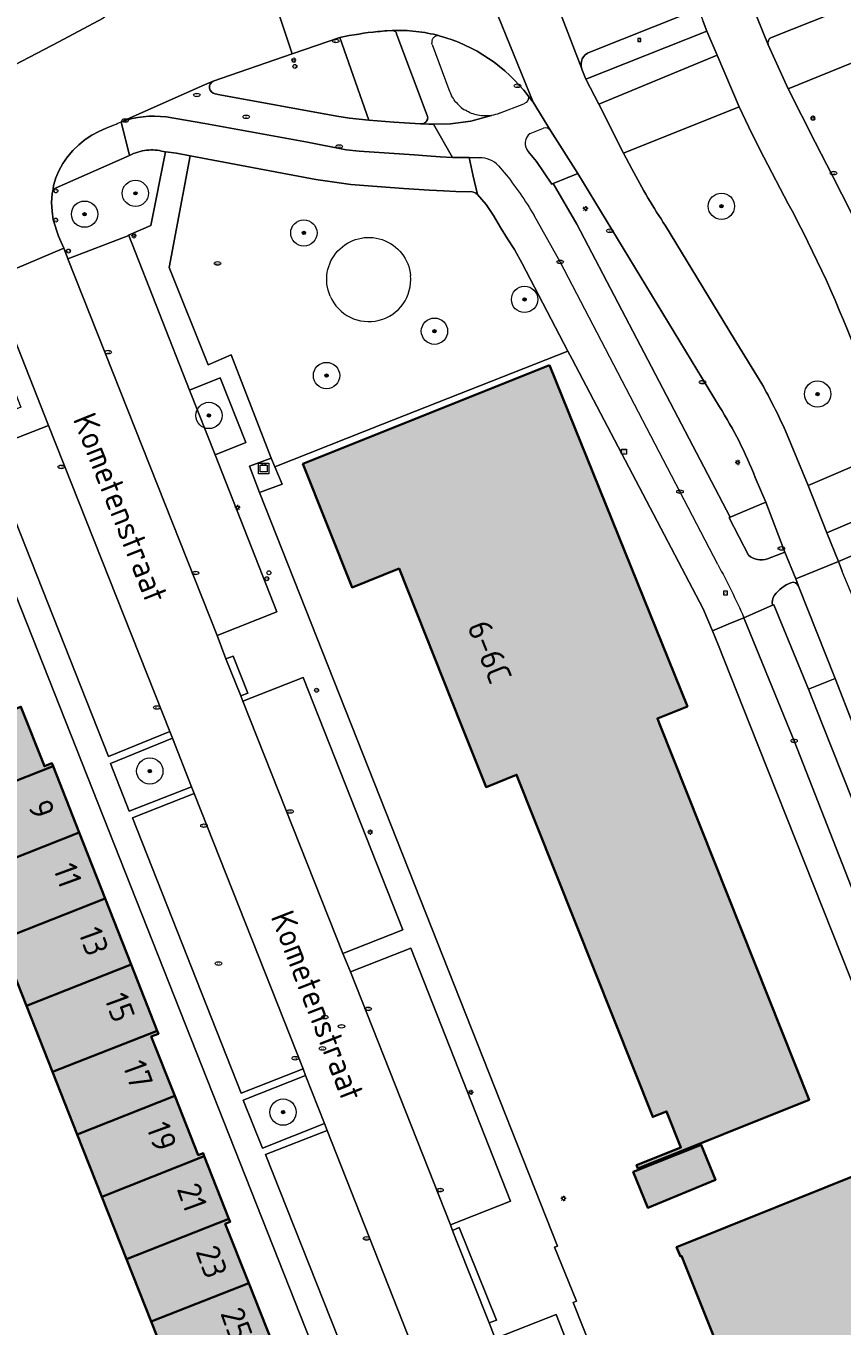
# Model space of a CAD drawing. Header units: metres. Extents: x 125349 to 128236, y 501602 to 503797.
# Tile 328 of 656: x 126435 to 126497, y 502454 to 502553. Entities that reach past the tile are written whole.
import ezdxf
from ezdxf.enums import TextEntityAlignment as Align

# ---------------------------------------------------------------- set-up
doc = ezdxf.new("R2010")
doc.units = ezdxf.units.M
doc.layers.get('0').update_dxf_attribs({"linetype": 'CONTINUOUS'})
for name, color, linetype, lineweight in [('B-WE-GR-BEPLANTING_CULTUUR_BODEMBEDEKKER-GV', 90, 'CONTINUOUS', 18), ('B-WE-GR-BEPLANTING_CULTUUR_HEESTERS-GV', 90, 'CONTINUOUS', 18), ('B-WE-GR-BEPLANTING_CULTUUR_VASTE PLANTENVAK-GV', 90, 'CONTINUOUS', 18), ('B-WE-GR-BOOM-S-500', 90, 'CONTINUOUS', 18), ('B-WE-GR-GROENVOORZIENING-GV', 80, 'CONTINUOUS', 18), ('B-WE-IE-MEUBILAIR-S', 7, 'CONTINUOUS', 18), ('B-WE-IE-MEUBILAIR_WEGMEUBILAIR_CONTAINER-S', 7, 'CONTINUOUS', 18), ('B-WE-OG-BEBOUWING-GV', 7, 'CONTINUOUS', 35), ('B-WE-OG-BEBOUWING-T18', 10, 'CONTINUOUS', 18), ('B-WE-OG-TERREIN_BEGROEID-GV', 7, 'CONTINUOUS', 18), ('B-WE-OG-TERREIN_ERF-GV', 7, 'CONTINUOUS', 18), ('B-WE-OG-TOPOGRAFIE-T18', 10, 'CONTINUOUS', 18), ('B-WE-VH-GESLOTENVERHARDING_ASFALT-GV', 10, 'CONTINUOUS', 18), ('B-WE-VH-OPENVERHARDING-GV', 90, 'CONTINUOUS', 18), ('B-WE-VH-OPENVERHARDING_BETONELEMENT-GV', 90, 'CONTINUOUS', 18), ('B-WE-VH-OPENVERHARDING_BETONSTRAATSTEEN-GV', 90, 'CONTINUOUS', 18), ('B-WE-VH-OPENVERHARDING_TEGEL-GV', 90, 'CONTINUOUS', 18)]:
    doc.layers.add(name, color=color, linetype=linetype, lineweight=lineweight)
doc.layers.add('B-WE-OG-BEBOUWING-V', color=7, linetype='CONTINUOUS', lineweight=18, true_color=0xcc646e)
doc.styles.add('NLCS-ISO', font='NLCS-ISO.ttf')
doc.styles.add('NLCS-ISO-M1000-T18', font='NLCS-ISO.ttf', dxfattribs={"height": 1.8})

# ---------------------------------------------------------------- blocks, each defined once
blk = doc.blocks.new('SIE-WEG_CONTAINER_ALGEMEEN-SO')
at = {"color": 0, "linetype": 'ByBlock', "lineweight": -2}
for points in [[(2, -2), (-2, -2), (-2, 2), (2, 2)], [(-1.3, 1.3), (1.3, 1.3), (1.3, -1.3), (-1.3, -1.3)]]:
    blk.add_lwpolyline(points, close=True, dxfattribs=at)
blk.add_lwpolyline([(-0.87, 1.8), (0, 1.3), (0.87, 1.8)], dxfattribs=at)
blk = doc.blocks.new('SIE-MEUBILAIR_BORD_VERKEER-SO')
blk.add_lwpolyline([(-0.5625, -0.5625), (0.5625, -0.5625), (0.5625, 0.5625), (-0.5625, 0.5625)], close=True)
at = {"style": 'NLCS-ISO'}
blk.add_text('vb', height=0.75, dxfattribs=at).set_placement((0, 0), align=Align.MIDDLE_CENTER)
blk = doc.blocks.new('SIE-MEUBILAIR_BORD_WEGWIJZER-SO')
blk.add_lwpolyline([(-0.75, -0.75), (0.75, -0.75), (0.75, 0.75), (-0.75, 0.75)], close=True)
at = {"style": 'NLCS-ISO'}
blk.add_text('ww', height=0.75, dxfattribs=at).set_placement((0, 0.125), align=Align.MIDDLE_CENTER)
blk = doc.blocks.new('SIE-MEUBILAIR_KAST_OV-SO')
for points in [[(-1, 1), (1, 1), (1, 0.84), (-1, 0.84)], [(-1, 0.76), (1, 0.76), (1, -1), (-1, -1)]]:
    blk.add_lwpolyline(points, close=True)
at = {"style": 'NLCS-ISO'}
blk.add_text('ov', height=0.75, dxfattribs=at).set_placement((0, 0), align=Align.MIDDLE_CENTER)
blk = doc.blocks.new('SIE-MEUBILAIR_PAAL_LICHTMAST-SO')
for points in [[(-0.62, 0), (-1, 0)], [(-0.71, 0.71), (-0.44, 0.44)], [(0, 1), (0, 0.62)], [(0.44, 0.44), (0.71, 0.71)], [(1, 0), (0.62, 0)], [(-0.71, -0.71), (-0.44, -0.44)], [(0, -0.62), (0, -1)], [(0.44, -0.44), (0.71, -0.71)]]:
    blk.add_lwpolyline(points)
blk.add_circle((0, 0), 0.5)
blk = doc.blocks.new('SIE-MEUBILAIR_PAAL_AFSLUITPAAL-SO')
blk.add_circle((0, 0), 0.75)
at = {"style": 'NLCS-ISO'}
blk.add_text('af', height=0.75, dxfattribs=at).set_placement((0, 0.05), align=Align.MIDDLE_CENTER)
blk = doc.blocks.new('SIE-MEUBILAIR_PAAL_VERKEERSBORD-SO')
blk.add_circle((0, 0), 0.75)
at = {"style": 'NLCS-ISO'}
blk.add_text('vb', height=0.75, dxfattribs=at).set_placement((0, 0.07), align=Align.MIDDLE_CENTER)
blk = doc.blocks.new('SIE-MEUBILAIR_PAAL-SO')
blk.add_circle((0, 0), 0.75)
blk = doc.blocks.new('SIE-MEUBILAIR_PUT_KOLK-SO')
blk.add_ellipse((0, 0), major_axis=(1.25, 0), ratio=0.54)
at = {"style": 'NLCS-ISO'}
blk.add_text('klk', height=0.75, dxfattribs=at).set_placement((0.03, 0), align=Align.MIDDLE_CENTER)
blk = doc.blocks.new('SIE-MEUBILAIR_PUT_RIOOLPUT-SO')
blk.add_ellipse((0, 0), major_axis=(1.25, 0), ratio=0.54)
at = {"style": 'NLCS-ISO'}
blk.add_text('ri', height=0.75, dxfattribs=at).set_placement((-0.04, 0.07), align=Align.MIDDLE_CENTER)
blk = doc.blocks.new('SIE-MEUBILAIR_PUT_BRANDKRAAN-SO')
blk.add_ellipse((0, 0), major_axis=(1.25, 0), ratio=0.54)
at = {"style": 'NLCS-ISO'}
blk.add_text('bk', height=0.75, dxfattribs=at).set_placement((0.03, 0), align=Align.MIDDLE_CENTER)
blk = doc.blocks.new('SIE-MEUBILAIR_PUT_BRANDSTOFPUT-SO')
blk.add_ellipse((0, 0), major_axis=(1.25, 0), ratio=0.54)
at = {"style": 'NLCS-ISO'}
blk.add_text('brs', height=0.75, dxfattribs=at).set_placement((0.03, 0), align=Align.MIDDLE_CENTER)
blk = doc.blocks.new('SGR-BOOM_01-SO')
at = {"linetype": 'ByBlock', "lineweight": 18}
h = blk.add_hatch(color=0, dxfattribs=at)
h.dxf.hatch_style = 1
edge = h.paths.add_edge_path()
edge.add_arc((0, 0), 0.25, 0, 360)
at = {"color": 0, "linetype": 'ByBlock', "lineweight": 18}
for radius in [2, 0.25]:
    blk.add_circle((0, 0), radius, dxfattribs=at)

msp = doc.modelspace()

# ---------------------------------------------------------------- hatches: boundary and pattern name
at = {"layer": 'B-WE-OG-BEBOUWING-V'}
for points in [[(126475.013, 502527.256), (126456.257, 502519.754), (126459.993, 502510.37), (126463.567, 502511.8), (126468.265, 502500), (126470.179, 502495.19), (126472.5, 502496.12), (126482.856, 502470.105), (126483.905, 502470.525), (126484.992, 502467.794), (126481.622, 502466.444), (126481.722, 502466.193), (126494.747, 502471.411), (126483.367, 502500), (126483.204, 502500.408), (126485.488, 502501.323)], [(126437.251, 502496.768), (126437.161, 502496.997), (126436.602, 502496.777), (126434.815, 502501.29), (126427.414, 502498.368), (126429.287, 502493.624)], [(126437.251, 502496.768), (126429.287, 502493.624), (126431.272, 502488.595), (126439.234, 502491.739)], [(126441.215, 502486.715), (126439.234, 502491.739), (126431.272, 502488.595), (126433.255, 502483.573)], [(126441.215, 502486.715), (126433.255, 502483.573), (126435.238, 502478.55), (126443.196, 502481.691)], [(126445.177, 502476.668), (126443.196, 502481.691), (126435.238, 502478.55), (126437.22, 502473.527)], [(126445.177, 502476.668), (126437.22, 502473.527), (126439.092, 502468.786), (126446.503, 502471.712), (126444.717, 502476.214), (126445.27, 502476.433)], [(126448.752, 502467.117), (126448.657, 502467.356), (126448.29, 502467.211), (126446.503, 502471.712), (126439.092, 502468.786), (126440.965, 502464.043)], [(126481.37, 502465.933), (126482.477, 502463.199), (126487.63, 502465.339), (126486.544, 502467.983)], [(126448.752, 502467.117), (126440.965, 502464.043), (126442.837, 502459.299), (126450.624, 502462.373)], [(126489.931, 502419.849), (126491.468, 502420.464), (126491.548, 502420.265), (126492.253, 502420.547), (126492.214, 502420.644), (126514.367, 502429.476), (126514.402, 502429.388), (126515.108, 502429.669), (126510.644, 502440.869), (126509.771, 502440.513), (126508.892, 502442.714), (126499.81, 502465.445), (126499.986, 502465.518), (126499.688, 502466.232), (126484.666, 502460.215), (126484.956, 502459.504), (126485.039, 502459.538), (126495.494, 502433.39), (126494.235, 502432.904), (126493.814, 502433.996), (126487.828, 502431.555), (126487.765, 502431.723), (126487.055, 502431.444), (126487.134, 502431.247), (126486.706, 502431.076), (126485.609, 502430.636)], [(126452.131, 502457.481), (126450.347, 502461.984), (126450.719, 502462.132), (126450.624, 502462.373), (126442.837, 502459.299), (126444.711, 502454.552)], [(126452.131, 502457.481), (126444.711, 502454.552), (126446.584, 502449.808), (126454.562, 502452.958), (126454.468, 502453.196), (126453.914, 502452.978)]]:
    msp.add_hatch(color=256, dxfattribs=at).paths.add_polyline_path(points)

# ---------------------------------------------------------------- linework, layer by layer
at = {"layer": 'B-WE-GR-BEPLANTING_CULTUUR_BODEMBEDEKKER-GV', "flags": 128}
for points in [[(126449.577, 502547.907), (126449.933, 502547.826), (126458.819, 502546.209), (126459.796, 502546.056), (126461.273, 502545.897), (126459.059, 502552.18), (126455.438, 502550.929), (126449.439, 502548.856)], [(126491.955, 502509.02), (126492.055, 502509.046), (126494.695, 502502.641), (126496.714, 502503.448), (126493.946, 502510.464)]]:
    msp.add_lwpolyline(points, dxfattribs=at)
at = {"layer": 'B-WE-GR-BEPLANTING_CULTUUR_BODEMBEDEKKER-GV'}
for points in [[(126449.439, 502548.856, 0.752247), (126449.577, 502547.907)], [(126493.348, 502510.728, 0.133669), (126492.108, 502509.768)], [(126493.946, 502510.464, 0.401367), (126493.348, 502510.728)], [(126492.108, 502509.768, 0.188282), (126491.955, 502509.02)]]:
    msp.add_lwpolyline(points, format="xyb", dxfattribs=at)
at = {"layer": 'B-WE-GR-BEPLANTING_CULTUUR_BODEMBEDEKKER-GV', "flags": 128}
msp.add_lwpolyline([(126498.04, 502494.189), (126500.057, 502494.986), (126500, 502495.128), (126498.787, 502498.189), (126498.074, 502500), (126496.714, 502503.448), (126494.695, 502502.641), (126495.74, 502500)], close=True, dxfattribs=at)
at = {"layer": 'B-WE-GR-BEPLANTING_CULTUUR_HEESTERS-GV', "flags": 128}
for points in [[(126447.768, 502495.209), (126446.325, 502498.897), (126441.62, 502496.98), (126443.046, 502493.36)], [(126457.887, 502469.615), (126456.455, 502473.258), (126451.711, 502471.375), (126453.174, 502467.747)]]:
    msp.add_lwpolyline(points, close=True, dxfattribs=at)
at = {"layer": 'B-WE-GR-BEPLANTING_CULTUUR_VASTE PLANTENVAK-GV', "flags": 128}
msp.add_lwpolyline([(126437.249, 502540.655), (126437.185, 502540.288), (126437.144, 502539.634), (126437.173, 502538.974), (126437.272, 502538.322), (126437.67, 502537.082), (126438.064, 502536.159), (126438.325, 502535.495), (126438.379, 502535.358), (126443.015, 502537.116), (126443.002, 502537.151), (126444.678, 502537.885), (126444.682, 502537.887), (126445.811, 502543.478), (126445.496, 502543.546), (126445.337, 502543.577), (126445.176, 502543.601), (126445.015, 502543.617), (126444.853, 502543.626), (126444.691, 502543.627), (126444.529, 502543.621), (126444.367, 502543.608), (126444.198, 502543.586), (126444.031, 502543.555), (126443.864, 502543.516), (126443.7, 502543.47), (126443.538, 502543.415), (126443.379, 502543.353), (126443.062, 502543.213)], close=True, dxfattribs=at)
at = {"layer": 'B-WE-GR-GROENVOORZIENING-GV', "flags": 128}
msp.add_lwpolyline([(126449.571, 502520.441), (126451.918, 502521.393), (126449.968, 502526.291), (126447.636, 502525.363)], close=True, dxfattribs=at)
at = {"layer": 'B-WE-OG-BEBOUWING-GV', "flags": 128}
for points in [[(126475.013, 502527.256), (126456.257, 502519.754), (126459.993, 502510.37), (126463.567, 502511.8), (126468.265, 502500), (126470.179, 502495.19), (126472.5, 502496.12), (126482.856, 502470.105), (126483.905, 502470.525), (126484.992, 502467.794), (126481.622, 502466.444), (126481.722, 502466.193), (126494.747, 502471.411), (126483.367, 502500), (126483.204, 502500.408), (126485.488, 502501.323)], [(126437.251, 502496.768), (126437.161, 502496.997), (126436.602, 502496.777), (126434.815, 502501.29), (126427.414, 502498.368), (126429.287, 502493.624)], [(126437.251, 502496.768), (126429.287, 502493.624), (126431.272, 502488.595), (126439.234, 502491.739)], [(126441.215, 502486.715), (126439.234, 502491.739), (126431.272, 502488.595), (126433.255, 502483.573)], [(126441.215, 502486.715), (126433.255, 502483.573), (126435.238, 502478.55), (126443.196, 502481.691)], [(126445.177, 502476.668), (126443.196, 502481.691), (126435.238, 502478.55), (126437.22, 502473.527)], [(126445.177, 502476.668), (126437.22, 502473.527), (126439.092, 502468.786), (126446.503, 502471.712), (126444.717, 502476.214), (126445.27, 502476.433)], [(126448.752, 502467.117), (126448.657, 502467.356), (126448.29, 502467.211), (126446.503, 502471.712), (126439.092, 502468.786), (126440.965, 502464.043)], [(126481.37, 502465.933), (126482.477, 502463.199), (126487.63, 502465.339), (126486.544, 502467.983)], [(126448.752, 502467.117), (126440.965, 502464.043), (126442.837, 502459.299), (126450.624, 502462.373)], [(126452.131, 502457.481), (126450.347, 502461.984), (126450.719, 502462.132), (126450.624, 502462.373), (126442.837, 502459.299), (126444.711, 502454.552)], [(126452.131, 502457.481), (126444.711, 502454.552), (126446.584, 502449.808), (126454.562, 502452.958), (126454.468, 502453.196), (126453.914, 502452.978)]]:
    msp.add_lwpolyline(points, close=True, dxfattribs=at)
msp.add_lwpolyline([(126508.892, 502442.714), (126499.81, 502465.445), (126499.986, 502465.518), (126499.688, 502466.232), (126484.666, 502460.215), (126484.956, 502459.504), (126485.039, 502459.538), (126495.494, 502433.39)], dxfattribs=at)
at = {"layer": 'B-WE-OG-TERREIN_BEGROEID-GV', "flags": 128}
msp.add_lwpolyline([(126508.728, 502524.291), (126504.467, 502535.553), (126500, 502547.431), (126498.816, 502550.579), (126493.156, 502548.281), (126495.199, 502544.214), (126496.547, 502541.601), (126497.918, 502538.933), (126499.236, 502536.205), (126500, 502534.587), (126500.965, 502532.58), (126504.375, 502525.919), (126505.96, 502523.082)], close=True, dxfattribs=at)
for points in [[(126489.415, 502546.908), (126480.625, 502543.39)], [(126493.16, 502539.543), (126491.295, 502543.09), (126490.387, 502544.879), (126489.415, 502546.908)], [(126468.871, 502540.455), (126467.887, 502540.459), (126466.931, 502540.518), (126465.875, 502540.565), (126463.901, 502540.687), (126460.886, 502540.927), (126459.889, 502540.99), (126457.24, 502541.378), (126447.673, 502543.186), (126446.09, 502534.679), (126449.041, 502527.291), (126450.802, 502528.049), (126453.848, 502520.201)], [(126480.625, 502543.39), (126481.264, 502542.189)], [(126487.92, 502524.107), (126477.145, 502541.832), (126475.28, 502541.071)], [(126475.28, 502541.071), (126477.085, 502537.994), (126488.746, 502515.702), (126491.438, 502516.841)], [(126453.848, 502520.201), (126454.122, 502519.543), (126462.314, 502522.774), (126476.403, 502528.332), (126472.916, 502534.992), (126472.343, 502536.062), (126471.82, 502536.868), (126471.279, 502537.744), (126470.754, 502538.652), (126470.183, 502539.473), (126469.534, 502540.234)], [(126483.826, 502537.852), (126489.043, 502529.274)], [(126489.043, 502529.274), (126491.139, 502525.855)], [(126492.937, 502522.268), (126494.669, 502518.127), (126500, 502520.395), (126501.233, 502520.92), (126500, 502524.032)], [(126491.438, 502516.841), (126490.651, 502518.722)]]:
    msp.add_lwpolyline(points, dxfattribs=at)
at = {"layer": 'B-WE-OG-TERREIN_BEGROEID-GV'}
for points in [[(126481.264, 502542.189, 0.026795), (126483.826, 502537.852)], [(126469.534, 502540.234, 0.230769), (126468.871, 502540.455)], [(126498.561, 502527.664, 0.032066), (126493.16, 502539.543)], [(126458.32, 502532.52, -1.171571), (126464.44, 502534.07)], [(126458.32, 502532.52, 0.855244), (126464.44, 502534.07)], [(126491.139, 502525.855, -0.024632), (126492.937, 502522.268)], [(126490.651, 502518.722, 0.04807), (126487.92, 502524.107)]]:
    msp.add_lwpolyline(points, format="xyb", dxfattribs=at)
at = {"layer": 'B-WE-OG-TERREIN_ERF-GV', "flags": 128}
for points in [[(126518.929, 502427.421), (126501.12, 502472.544), (126500, 502475.364), (126490.217, 502500), (126487.853, 502505.952), (126487.388, 502507.067), (126486.693, 502508.736), (126476.724, 502527.72), (126476.403, 502528.332), (126462.314, 502522.774), (126454.122, 502519.543), (126454.673, 502518.217), (126452.957, 502517.587), (126475.61, 502460.295), (126475.393, 502460.209), (126477.054, 502456.091), (126476.793, 502456.009), (126486.706, 502431.076)], [(126460.625, 502443.469), (126431.072, 502518.171), (126417.468, 502512.767), (126413.987, 502510.742), (126411.835, 502509.469), (126404.262, 502505.005), (126393.902, 502502.37), (126412.429, 502429.769)], [(126434.815, 502501.29), (126436.602, 502496.777), (126437.161, 502496.997), (126437.251, 502496.768), (126439.234, 502491.739), (126441.215, 502486.715), (126443.196, 502481.691), (126445.177, 502476.668), (126445.27, 502476.433), (126444.717, 502476.214), (126446.503, 502471.712), (126448.29, 502467.211), (126448.657, 502467.356), (126448.752, 502467.117), (126450.624, 502462.373), (126450.719, 502462.132), (126450.347, 502461.984), (126452.131, 502457.481), (126453.914, 502452.978)], [(126446.584, 502449.808), (126444.711, 502454.552), (126442.837, 502459.299), (126440.965, 502464.043), (126439.092, 502468.786), (126437.22, 502473.527), (126435.238, 502478.55), (126433.255, 502483.573)], [(126495.494, 502433.39), (126485.039, 502459.538), (126484.956, 502459.504), (126484.666, 502460.215), (126499.688, 502466.232), (126499.986, 502465.518), (126499.81, 502465.445), (126508.892, 502442.714)]]:
    msp.add_lwpolyline(points, dxfattribs=at)
for points in [[(126475.013, 502527.256), (126485.488, 502501.323), (126483.204, 502500.408), (126483.367, 502500), (126494.747, 502471.411), (126481.722, 502466.193), (126481.622, 502466.444), (126484.992, 502467.794), (126483.905, 502470.525), (126482.856, 502470.105), (126472.5, 502496.12), (126470.179, 502495.19), (126468.265, 502500), (126463.567, 502511.8), (126459.993, 502510.37), (126456.257, 502519.754)], [(126481.37, 502465.933), (126486.544, 502467.983), (126487.63, 502465.339), (126482.477, 502463.199)]]:
    msp.add_lwpolyline(points, close=True, dxfattribs=at)
at = {"layer": 'B-WE-VH-GESLOTENVERHARDING_ASFALT-GV', "flags": 128}
for points in [[(126505.96, 502523.082), (126504.375, 502525.919), (126500.965, 502532.58), (126500, 502534.587), (126499.236, 502536.205), (126497.918, 502538.933), (126496.547, 502541.601), (126495.199, 502544.214), (126493.156, 502548.281), (126491.627, 502551.623), (126490.443, 502554.558), (126489.127, 502558.093), (126487.148, 502563.069), (126484.508, 502569.705), (126484.167, 502570.558), (126479.958, 502581.073), (126478.94, 502583.601), (126477.545, 502587.105), (126475.677, 502591.796), (126472.782, 502598.813)], [(126477.461, 502549.783), (126473.396, 502560.34), (126472.371, 502563.39), (126471.665, 502565.275), (126467.841, 502575.434), (126467.74, 502575.712), (126467.594, 502576.176), (126466.824, 502578.221)], [(126477.034, 502578.994), (126486.691, 502553.385), (126486.976, 502552.66), (126487.746, 502550.844), (126489.415, 502546.908), (126490.387, 502544.879), (126491.295, 502543.09)], [(126463.241, 502577.33), (126463.272, 502577.228), (126468.056, 502561.318), (126468.443, 502560.361), (126473.749, 502547.256), (126475.085, 502545.107)], [(126473.396, 502560.34), (126477.461, 502549.783)], [(126478.059, 502551.064), (126485.385, 502553.968)], [(126481.264, 502542.189), (126480.625, 502543.39), (126478.741, 502547.099), (126477.769, 502549.012), (126477.47, 502549.76)], [(126475.085, 502545.107), (126477.145, 502541.832)], [(126491.295, 502543.09), (126493.16, 502539.543)], [(126477.145, 502541.832), (126487.92, 502524.107)], [(126491.139, 502525.855), (126489.043, 502529.274), (126483.826, 502537.852)], [(126494.669, 502518.127), (126492.937, 502522.268)], [(126490.651, 502518.722), (126491.438, 502516.841), (126492.902, 502513.038), (126493.725, 502511.01), (126495.349, 502511.668), (126496.973, 502512.327), (126496.099, 502514.527), (126494.669, 502518.127)], [(126497.242, 502511.605), (126496.973, 502512.327), (126495.349, 502511.668), (126493.725, 502511.01), (126493.946, 502510.464)], [(126493.946, 502510.464), (126496.714, 502503.448), (126498.074, 502500), (126498.787, 502498.189), (126500, 502495.128), (126500.057, 502494.986), (126503.243, 502486.985), (126504.311, 502484.166), (126505.799, 502480.486), (126510.809, 502467.739), (126516.485, 502453.318), (126522.526, 502437.98), (126524.952, 502431.879), (126528.754, 502433.311), (126528.35, 502434.296), (126509.604, 502481.824), (126507.941, 502486.033), (126507.117, 502488.119), (126506.831, 502488.845), (126497.257, 502511.57)]]:
    msp.add_lwpolyline(points, dxfattribs=at)
for points in [[(126477.769, 502549.012), (126478.741, 502547.099), (126487.746, 502550.844), (126486.976, 502552.66)], [(126489.415, 502546.908), (126487.746, 502550.844), (126478.741, 502547.099), (126480.625, 502543.39)], [(126502.573, 502517.292), (126501.233, 502520.92), (126500, 502520.395), (126494.669, 502518.127), (126496.099, 502514.527)], [(126503.392, 502515.097), (126502.573, 502517.292), (126496.099, 502514.527), (126496.973, 502512.327), (126500, 502513.633)]]:
    msp.add_lwpolyline(points, close=True, dxfattribs=at)
at = {"layer": 'B-WE-VH-GESLOTENVERHARDING_ASFALT-GV'}
for points in [[(126477.461, 502549.783, -0.418657), (126478.059, 502551.064)], [(126477.47, 502549.76, -0.052487), (126477.461, 502549.783)], [(126483.826, 502537.852, -0.026795), (126481.264, 502542.189)], [(126493.16, 502539.543, -0.032066), (126498.561, 502527.664)], [(126492.937, 502522.268, 0.024632), (126491.139, 502525.855)], [(126487.92, 502524.107, -0.04807), (126490.651, 502518.722)]]:
    msp.add_lwpolyline(points, format="xyb", dxfattribs=at)
at = {"layer": 'B-WE-VH-OPENVERHARDING-GV', "flags": 128}
for points in [[(126490.443, 502554.558), (126491.627, 502551.623)], [(126485.385, 502553.968), (126478.059, 502551.064)], [(126491.881, 502552.184), (126496.552, 502554.019)], [(126463.041, 502552.71), (126462.641, 502552.686)], [(126465.279, 502545.601), (126465.363, 502545.613), (126465.444, 502545.639), (126465.518, 502545.679), (126465.585, 502545.731), (126465.642, 502545.794), (126465.686, 502545.866), (126465.718, 502545.945), (126465.735, 502546.028), (126465.74, 502546.086), (126465.737, 502546.145), (126465.725, 502546.202), (126465.704, 502546.257), (126463.381, 502552.38), (126463.376, 502552.438), (126463.361, 502552.495), (126463.335, 502552.548), (126463.301, 502552.596), (126463.259, 502552.637), (126463.211, 502552.669), (126463.157, 502552.693), (126463.1, 502552.706), (126463.041, 502552.71)], [(126463.041, 502552.71), (126463.1, 502552.706), (126463.157, 502552.693), (126463.211, 502552.669), (126463.259, 502552.637), (126463.301, 502552.596), (126463.335, 502552.548), (126463.361, 502552.495), (126463.376, 502552.438), (126463.381, 502552.38), (126465.704, 502546.257), (126465.725, 502546.202), (126465.737, 502546.145), (126465.74, 502546.086), (126465.735, 502546.028), (126465.718, 502545.945), (126465.686, 502545.866), (126465.642, 502545.794), (126465.585, 502545.731), (126465.518, 502545.679), (126465.444, 502545.639), (126465.363, 502545.613), (126465.279, 502545.601), (126465.827, 502545.576), (126466.181, 502545.587), (126467.483, 502545.626), (126469.012, 502545.816), (126470.589, 502546.244)], [(126477.47, 502549.76), (126477.769, 502549.012), (126486.976, 502552.66), (126486.691, 502553.385)], [(126459.059, 502552.18), (126461.273, 502545.897), (126463.158, 502545.742)], [(126466.076, 502551.655), (126467.355, 502548.228)], [(126473.749, 502547.256), (126473.371, 502547.753)], [(126471.209, 502546.412), (126473.057, 502547.13)], [(126475.085, 502545.107), (126473.749, 502547.256)], [(126442.431, 502545.77), (126443.062, 502543.213), (126443.379, 502543.353), (126443.538, 502543.415), (126443.7, 502543.47), (126443.864, 502543.516), (126444.031, 502543.555), (126444.198, 502543.586), (126444.367, 502543.608), (126444.529, 502543.621), (126444.691, 502543.627), (126444.853, 502543.626), (126445.015, 502543.617), (126445.176, 502543.601), (126445.337, 502543.577), (126445.496, 502543.546), (126445.811, 502543.478)], [(126467.625, 502543.06), (126466.693, 502543.106), (126465.681, 502543.177), (126464.714, 502543.247), (126460.519, 502543.533), (126459.537, 502543.643), (126456.599, 502544.215), (126448.806, 502545.65), (126445.842, 502546.141)], [(126463.158, 502545.742), (126465.183, 502545.605)], [(126470.589, 502546.244), (126469.012, 502545.816), (126467.483, 502545.626), (126466.181, 502545.587), (126467.625, 502543.06), (126467.723, 502543.055), (126468.669, 502543.045), (126468.881, 502543.044)], [(126473.533, 502544.881), (126474.553, 502545.283)], [(126477.145, 502541.832), (126475.085, 502545.107)], [(126446.642, 502543.381), (126447.673, 502543.186)], [(126447.673, 502543.186), (126457.24, 502541.378), (126459.889, 502540.99), (126460.886, 502540.927), (126463.901, 502540.687), (126465.875, 502540.565), (126466.931, 502540.518), (126467.887, 502540.459), (126468.871, 502540.455)], [(126469.534, 502540.234), (126469.208, 502541.639), (126468.881, 502543.044), (126468.669, 502543.045), (126467.723, 502543.055), (126467.625, 502543.06)], [(126468.881, 502543.044), (126469.67, 502543.041)], [(126469.67, 502543.041), (126468.881, 502543.044), (126469.208, 502541.639), (126469.534, 502540.234), (126470.183, 502539.473), (126470.754, 502538.652), (126471.279, 502537.744), (126471.82, 502536.868), (126472.343, 502536.062), (126472.916, 502534.992), (126476.403, 502528.332), (126476.724, 502527.72), (126486.693, 502508.736), (126487.388, 502507.067)], [(126473.387, 502543.501), (126474.005, 502542.761), (126475.168, 502541.025), (126475.28, 502541.071), (126477.145, 502541.832)], [(126475.28, 502541.071), (126475.168, 502541.025), (126474.005, 502542.761), (126473.387, 502543.501)], [(126471.119, 502542.419), (126471.56, 502541.922)], [(126490.121, 502512.829), (126488.65, 502515.662), (126488.746, 502515.702), (126477.085, 502537.994), (126475.28, 502541.071)], [(126487.799, 502512.113), (126484.922, 502517.649), (126475.81, 502535.113), (126473.843, 502538.632)], [(126503.695, 502514.37), (126503.392, 502515.097), (126500, 502513.633), (126496.973, 502512.327)], [(126492.902, 502513.038), (126491.577, 502512.552)], [(126493.946, 502510.464), (126493.725, 502511.01), (126492.902, 502513.038)], [(126496.973, 502512.327), (126497.242, 502511.605)], [(126500.758, 502487.03), (126500.852, 502487.085), (126500, 502489.238), (126498.04, 502494.189), (126495.74, 502500), (126494.695, 502502.641), (126492.055, 502509.046), (126491.955, 502509.02), (126490.869, 502508.542), (126489.782, 502508.064), (126493.067, 502500), (126493.595, 502498.698), (126500, 502482.394), (126500.908, 502480.083), (126508.328, 502461.3), (126515.432, 502443.256), (126520.841, 502429.496), (126520.842, 502429.494), (126521.201, 502428.581), (126522.813, 502424.666), (126524.087, 502421.419)], [(126487.388, 502507.067), (126488.585, 502507.566), (126489.782, 502508.064)], [(126520.842, 502429.494), (126520.841, 502429.496), (126515.432, 502443.256), (126508.328, 502461.3), (126500.908, 502480.083), (126500, 502482.394), (126493.595, 502498.698), (126493.067, 502500), (126489.782, 502508.064), (126488.585, 502507.566), (126487.388, 502507.067), (126487.853, 502505.952), (126490.217, 502500), (126500, 502475.364), (126501.12, 502472.544), (126518.929, 502427.421), (126519.057, 502427.101), (126519.206, 502426.728), (126519.42, 502426.192)], [(126489.782, 502508.064), (126490.869, 502508.542), (126491.955, 502509.02)]]:
    msp.add_lwpolyline(points, dxfattribs=at)
at = {"layer": 'B-WE-VH-OPENVERHARDING-GV'}
for points in [[(126461.953, 502552.627, 0.027287), (126459.059, 502552.18)], [(126462.641, 502552.686, 0.007214), (126461.953, 502552.627)], [(126464.841, 502552.643, 0.037212), (126463.041, 502552.71)], [(126466.611, 502552.312, 0.036707), (126464.841, 502552.643)], [(126466.056, 502551.929, 0.053584), (126466.045, 502551.837)], [(126466.045, 502551.837, 0.054036), (126466.052, 502551.745)], [(126466.076, 502551.655, -0.047031), (126466.052, 502551.745)], [(126466.083, 502552.018, 0.054568), (126466.056, 502551.929)], [(126466.127, 502552.1, 0.048037), (126466.083, 502552.018)], [(126466.127, 502552.1, -0.038546), (126466.186, 502552.172)], [(126466.186, 502552.172, -0.045765), (126466.257, 502552.231)], [(126466.338, 502552.276, 0.062893), (126466.257, 502552.231)], [(126466.426, 502552.306, 0.047665), (126466.338, 502552.276)], [(126466.518, 502552.318, 0.042752), (126466.426, 502552.306)], [(126466.611, 502552.312, 0.043526), (126466.518, 502552.318)], [(126473.371, 502547.753, 0.165487), (126466.611, 502552.312)], [(126491.627, 502551.623, -0.403305), (126491.881, 502552.184)], [(126478.059, 502551.064, 0.418657), (126477.461, 502549.783)], [(126477.461, 502549.783, 0.052487), (126477.47, 502549.76)], [(126467.355, 502548.228, 0.041796), (126467.557, 502547.754)], [(126467.84, 502547.323, -0.044642), (126467.557, 502547.754)], [(126473.371, 502547.753, -0.410897), (126473.057, 502547.13)], [(126467.84, 502547.323, 0.043999), (126468.193, 502546.948)], [(126468.193, 502546.948, 0.04579), (126468.607, 502546.641)], [(126469.068, 502546.411, -0.042536), (126468.607, 502546.641)], [(126445.842, 502546.141, 0.117541), (126442.431, 502545.77)], [(126465.183, 502545.605, 0.041595), (126465.279, 502545.601)], [(126469.563, 502546.266, -0.042887), (126469.068, 502546.411)], [(126470.075, 502546.21, -0.042883), (126469.563, 502546.266)], [(126470.589, 502546.244, -0.046745), (126470.075, 502546.21)], [(126471.209, 502546.412, -0.055159), (126470.589, 502546.244)], [(126473.533, 502544.881, 0.430371), (126473.387, 502543.501)], [(126475.085, 502545.107, 0.33409), (126474.553, 502545.283)], [(126445.811, 502543.478, -0.037219), (126446.642, 502543.381)], [(126471.119, 502542.419, 0.213923), (126469.67, 502543.041)], [(126471.56, 502541.922, -0.035678), (126473.843, 502538.632)], [(126468.871, 502540.455, -0.230769), (126469.534, 502540.234)], [(126487.799, 502512.113, -0.020533), (126489.782, 502508.064)], [(126491.577, 502512.552, -0.287811), (126490.121, 502512.829)], [(126492.108, 502509.768, -0.133669), (126493.348, 502510.728)], [(126493.348, 502510.728, -0.401367), (126493.946, 502510.464)], [(126491.955, 502509.02, -0.188282), (126492.108, 502509.768)]]:
    msp.add_lwpolyline(points, format="xyb", dxfattribs=at)
at = {"layer": 'B-WE-VH-OPENVERHARDING-GV', "flags": 128}
msp.add_lwpolyline([(126454.122, 502519.543), (126453.848, 502520.201), (126452.195, 502519.586), (126452.957, 502517.587), (126454.673, 502518.217)], close=True, dxfattribs=at)
at = {"layer": 'B-WE-VH-OPENVERHARDING_BETONELEMENT-GV', "flags": 128}
for points in [[(126451.527, 502502.122), (126452.074, 502502.327), (126450.94, 502505.135), (126450.395, 502504.942)], [(126470.414, 502454.45), (126470.975, 502454.649), (126468.143, 502461.696), (126467.617, 502461.479), (126467.933, 502460.685)]]:
    msp.add_lwpolyline(points, close=True, dxfattribs=at)
at = {"layer": 'B-WE-VH-OPENVERHARDING_BETONSTRAATSTEEN-GV', "flags": 128}
for points in [[(126451.971, 502554.793), (126453.754, 502555.636), (126451.57, 502559.637), (126450.642, 502559.144), (126448.682, 502558.146), (126444.202, 502555.864), (126443.158, 502555.332), (126442.996, 502555.173), (126441.066, 502553.657), (126437.703, 502551.859), (126432.625, 502549.205), (126422.931, 502544.107), (126421.167, 502543.179), (126420.845, 502543.01), (126419.904, 502542.643), (126419.898, 502542.641), (126422.125, 502536.984), (126423.406, 502537.49), (126424.429, 502537.903)], [(126473.371, 502547.753), (126473.749, 502547.256), (126468.443, 502560.361)], [(126461.504, 502556.94), (126457.316, 502555.519), (126454.27, 502554.435), (126454.264, 502554.433), (126455.438, 502550.929), (126459.059, 502552.18)], [(126442.431, 502545.77), (126448.765, 502548.578), (126449.439, 502548.856), (126455.438, 502550.929), (126454.264, 502554.433), (126452.346, 502553.787)], [(126462.641, 502552.686), (126463.041, 502552.71)], [(126441.924, 502545.539), (126441.286, 502545.29), (126440.731, 502545.039), (126440.196, 502544.757), (126439.685, 502544.415), (126439.204, 502544.021), (126438.759, 502543.581), (126438.357, 502543.102), (126438.003, 502542.59), (126437.704, 502542.052), (126437.467, 502541.496), (126437.296, 502540.927), (126437.249, 502540.655), (126443.062, 502543.213), (126442.431, 502545.77)], [(126437.249, 502540.655), (126437.296, 502540.927), (126437.467, 502541.496), (126437.704, 502542.052), (126438.003, 502542.59), (126438.357, 502543.102), (126438.759, 502543.581), (126439.204, 502544.021), (126439.685, 502544.415), (126440.196, 502544.757), (126440.731, 502545.039), (126441.286, 502545.29), (126441.924, 502545.539)], [(126432.268, 502534.467), (126432.508, 502533.81), (126438.064, 502536.159), (126437.67, 502537.082), (126437.272, 502538.322), (126437.173, 502538.974), (126437.144, 502539.634), (126437.185, 502540.288), (126437.249, 502540.655)], [(126472.295, 502433.164), (126478.123, 502418.316), (126478.162, 502418.207), (126478.232, 502418.034), (126483.911, 502420.198), (126479.384, 502431.727), (126470.865, 502453.275), (126470.414, 502454.45), (126467.933, 502460.685), (126467.617, 502461.479), (126467.464, 502461.894), (126459.861, 502481.146), (126459.286, 502482.527), (126451.682, 502501.722), (126451.527, 502502.122), (126450.395, 502504.942), (126449.728, 502506.709), (126438.379, 502535.358), (126438.325, 502535.495), (126438.064, 502536.159), (126432.508, 502533.81)], [(126432.508, 502533.81), (126432.661, 502533.392), (126432.822, 502532.985), (126436.898, 502522.677), (126446.122, 502499.408), (126446.325, 502498.897), (126447.768, 502495.209), (126447.97, 502494.7), (126456.26, 502473.757), (126456.455, 502473.258), (126457.887, 502469.615), (126458.095, 502469.088), (126466.333, 502448.208)]]:
    msp.add_lwpolyline(points, dxfattribs=at)
at = {"layer": 'B-WE-VH-OPENVERHARDING_BETONSTRAATSTEEN-GV'}
for points in [[(126459.059, 502552.18, -0.027287), (126461.953, 502552.627)], [(126461.953, 502552.627, -0.007214), (126462.641, 502552.686)], [(126463.041, 502552.71, -0.037212), (126464.841, 502552.643)], [(126464.841, 502552.643, -0.036707), (126466.611, 502552.312)], [(126466.611, 502552.312, -0.165487), (126473.371, 502547.753)], [(126441.924, 502545.539, -0.021687), (126442.431, 502545.77)]]:
    msp.add_lwpolyline(points, format="xyb", dxfattribs=at)
at = {"layer": 'B-WE-VH-OPENVERHARDING_BETONSTRAATSTEEN-GV', "flags": 128}
for points in [[(126449.728, 502506.709), (126454.258, 502508.52), (126449.571, 502520.441), (126447.636, 502525.363), (126443.015, 502537.116), (126438.379, 502535.358)], [(126446.122, 502499.408), (126436.898, 502522.677), (126432.223, 502520.858), (126441.457, 502497.504)], [(126459.286, 502482.527), (126463.859, 502484.337), (126456.278, 502503.527), (126451.682, 502501.722)], [(126456.26, 502473.757), (126447.97, 502494.7), (126443.302, 502492.854), (126451.566, 502471.919)], [(126467.464, 502461.894), (126472.046, 502463.701), (126464.46, 502482.931), (126459.861, 502481.146)], [(126466.333, 502448.208), (126458.095, 502469.088), (126453.419, 502467.263), (126461.687, 502446.35)], [(126479.384, 502431.727), (126483.947, 502433.533), (126475.517, 502455.077), (126470.865, 502453.275)]]:
    msp.add_lwpolyline(points, close=True, dxfattribs=at)
at = {"layer": 'B-WE-VH-OPENVERHARDING_TEGEL-GV', "flags": 128}
for points in [[(126305.065, 502502.48), (126328.919, 502511.977), (126334.764, 502514.252), (126358.602, 502523.776), (126364.412, 502526.039), (126366.29, 502521.363), (126367.787, 502521.933), (126368.698, 502522.423), (126366.847, 502527.021), (126393.092, 502537.394), (126394.902, 502532.822), (126397.947, 502534.028), (126396.157, 502538.62), (126413.104, 502545.412), (126419.311, 502547.863), (126421.167, 502543.179), (126422.931, 502544.107), (126421.159, 502548.626), (126430.961, 502552.523), (126432.432, 502549.695), (126432.625, 502549.205), (126437.703, 502551.859), (126441.066, 502553.657)], [(126496.552, 502554.019), (126491.881, 502552.184)], [(126491.627, 502551.623), (126493.156, 502548.281), (126498.816, 502550.579)], [(126449.439, 502548.856), (126448.765, 502548.578), (126442.431, 502545.77)], [(126461.273, 502545.897), (126459.796, 502546.056), (126458.819, 502546.209), (126449.933, 502547.826), (126449.577, 502547.907)], [(126445.842, 502546.141), (126448.806, 502545.65), (126456.599, 502544.215), (126459.537, 502543.643), (126460.519, 502543.533), (126464.714, 502543.247), (126465.681, 502543.177), (126466.693, 502543.106), (126467.625, 502543.06)], [(126465.183, 502545.605), (126463.158, 502545.742), (126461.273, 502545.897)], [(126467.625, 502543.06), (126466.181, 502545.587), (126465.827, 502545.576), (126465.279, 502545.601)], [(126445.811, 502543.478), (126444.682, 502537.887), (126444.678, 502537.885), (126443.002, 502537.151), (126443.015, 502537.116), (126447.636, 502525.363), (126449.968, 502526.291), (126451.918, 502521.393), (126449.571, 502520.441), (126454.258, 502508.52), (126449.728, 502506.709), (126450.395, 502504.942), (126450.94, 502505.135), (126452.074, 502502.327), (126451.527, 502502.122), (126451.682, 502501.722), (126456.278, 502503.527), (126463.859, 502484.337), (126459.286, 502482.527), (126459.861, 502481.146), (126464.46, 502482.931), (126472.046, 502463.701), (126467.464, 502461.894), (126467.617, 502461.479), (126468.143, 502461.696), (126470.975, 502454.649), (126470.414, 502454.45), (126470.865, 502453.275), (126475.517, 502455.077), (126483.947, 502433.533)], [(126489.931, 502419.849), (126485.609, 502430.636), (126486.706, 502431.076), (126476.793, 502456.009), (126477.054, 502456.091), (126475.393, 502460.209), (126475.61, 502460.295), (126452.957, 502517.587), (126452.195, 502519.586), (126453.848, 502520.201), (126450.802, 502528.049), (126449.041, 502527.291), (126446.09, 502534.679), (126447.673, 502543.186), (126446.642, 502543.381)], [(126446.122, 502499.408), (126441.457, 502497.504), (126432.223, 502520.858), (126436.898, 502522.677), (126432.822, 502532.985), (126431.505, 502532.455), (126434.803, 502524.068), (126431.432, 502522.712), (126428.131, 502531.099), (126426.267, 502530.37), (126430.34, 502520.021), (126431.072, 502518.171), (126460.625, 502443.469), (126462.634, 502438.349)], [(126491.438, 502516.841), (126488.746, 502515.702)], [(126491.577, 502512.552), (126492.902, 502513.038), (126491.438, 502516.841)], [(126488.746, 502515.702), (126488.65, 502515.662), (126490.121, 502512.829)], [(126472.245, 502433.29), (126466.333, 502448.208), (126461.687, 502446.35), (126453.419, 502467.263), (126458.095, 502469.088), (126457.887, 502469.615), (126453.174, 502467.747), (126451.711, 502471.375), (126456.455, 502473.258), (126456.26, 502473.757), (126451.566, 502471.919), (126443.302, 502492.854), (126447.97, 502494.7), (126447.768, 502495.209), (126443.046, 502493.36), (126441.62, 502496.98), (126446.325, 502498.897), (126446.122, 502499.408)]]:
    msp.add_lwpolyline(points, dxfattribs=at)
at = {"layer": 'B-WE-VH-OPENVERHARDING_TEGEL-GV'}
for points in [[(126491.881, 502552.184, 0.403305), (126491.627, 502551.623)], [(126449.577, 502547.907, -0.752247), (126449.439, 502548.856)], [(126442.431, 502545.77, -0.117541), (126445.842, 502546.141)], [(126465.279, 502545.601, -0.041595), (126465.183, 502545.605)], [(126446.642, 502543.381, 0.037219), (126445.811, 502543.478)], [(126490.121, 502512.829, 0.287811), (126491.577, 502512.552)]]:
    msp.add_lwpolyline(points, format="xyb", dxfattribs=at)

# ---------------------------------------------------------------- block references
at = {"layer": 'B-WE-GR-BOOM-S-500', "xscale": 0.5, "yscale": 0.5, "zscale": 0.5}
for p in [(126443.511, 502540.33), (126439.649, 502538.745), (126488.072, 502539.344), (126456.324, 502537.316), (126473.104, 502532.268), (126466.255, 502529.848), (126458.048, 502526.476), (126495.386, 502525.068), (126449.108, 502523.44), (126444.608, 502496.408), (126454.742, 502470.475)]:
    msp.add_blockref('SGR-BOOM_01-SO', p, dxfattribs=at)
at = {"layer": 'B-WE-IE-MEUBILAIR-S', "xscale": 0.2, "yscale": 0.2, "zscale": 0.2}
for name, p in [('SIE-MEUBILAIR_PUT_KOLK-SO', (126458.749, 502551.909)), ('SIE-MEUBILAIR_BORD_VERKEER-SO', (126481.84, 502551.983)), ('SIE-MEUBILAIR_PAAL_LICHTMAST-SO', (126455.55, 502550.447)), ('SIE-MEUBILAIR_PAAL_VERKEERSBORD-SO', (126455.639, 502549.979)), ('SIE-MEUBILAIR_PUT_KOLK-SO', (126472.575, 502548.508)), ('SIE-MEUBILAIR_PUT_RIOOLPUT-SO', (126448.186, 502547.808)), ('SIE-MEUBILAIR_PUT_KOLK-SO', (126442.728, 502545.866)), ('SIE-MEUBILAIR_PUT_RIOOLPUT-SO', (126451.943, 502546.146)), ('SIE-MEUBILAIR_PAAL_LICHTMAST-SO', (126495.031, 502546.044)), ('SIE-MEUBILAIR_PUT_KOLK-SO', (126459.009, 502543.888)), ('SIE-MEUBILAIR_PUT_KOLK-SO', (126496.587, 502541.869)), ('SIE-MEUBILAIR_PAAL_AFSLUITPAAL-SO', (126437.468, 502540.515)), ('SIE-MEUBILAIR_PAAL_LICHTMAST-SO', (126477.732, 502539.164)), ('SIE-MEUBILAIR_PAAL_AFSLUITPAAL-SO', (126437.457, 502538.291)), ('SIE-MEUBILAIR_PAAL_LICHTMAST-SO', (126443.403, 502537.107)), ('SIE-MEUBILAIR_PUT_KOLK-SO', (126479.593, 502537.485)), ('SIE-MEUBILAIR_PAAL_AFSLUITPAAL-SO', (126438.423, 502535.943)), ('SIE-MEUBILAIR_PUT_BRANDSTOFPUT-SO', (126449.764, 502535.005)), ('SIE-MEUBILAIR_PUT_KOLK-SO', (126475.81, 502535.113)), ('SIE-MEUBILAIR_PUT_KOLK-SO', (126441.45, 502528.259)), ('SIE-MEUBILAIR_PUT_KOLK-SO', (126486.627, 502525.973)), ('SIE-MEUBILAIR_KAST_OV-SO', (126480.665, 502520.689)), ('SIE-MEUBILAIR_PAAL_LICHTMAST-SO', (126489.309, 502519.873)), ('SIE-MEUBILAIR_PUT_KOLK-SO', (126437.868, 502519.527)), ('SIE-MEUBILAIR_PUT_KOLK-SO', (126484.922, 502517.649)), ('SIE-MEUBILAIR_PAAL_LICHTMAST-SO', (126451.285, 502516.436)), ('SIE-MEUBILAIR_PUT_KOLK-SO', (126492.631, 502513.337)), ('SIE-MEUBILAIR_PUT_KOLK-SO', (126448.081, 502511.463)), ('SIE-MEUBILAIR_PAAL_VERKEERSBORD-SO', (126453.508, 502511.03)), ('SIE-MEUBILAIR_PAAL-SO', (126453.666, 502511.478)), ('SIE-MEUBILAIR_BORD_WEGWIJZER-SO', (126488.387, 502509.943)), ('SIE-MEUBILAIR_PAAL_VERKEERSBORD-SO', (126457.289, 502502.55)), ('SIE-MEUBILAIR_PUT_KOLK-SO', (126445.139, 502501.239)), ('SIE-MEUBILAIR_PUT_KOLK-SO', (126493.595, 502498.698)), ('SIE-MEUBILAIR_PUT_KOLK-SO', (126455.279, 502493.332)), ('SIE-MEUBILAIR_PUT_KOLK-SO', (126448.728, 502492.256)), ('SIE-MEUBILAIR_PAAL_LICHTMAST-SO', (126461.371, 502491.764)), ('SIE-MEUBILAIR_PUT_BRANDKRAAN-SO', (126449.84, 502481.77)), ('SIE-MEUBILAIR_PUT_KOLK-SO', (126461.21, 502478.318)), ('SIE-MEUBILAIR_PUT_RIOOLPUT-SO', (126457.917, 502477.705)), ('SIE-MEUBILAIR_PUT_RIOOLPUT-SO', (126459.184, 502476.997)), ('SIE-MEUBILAIR_PUT_RIOOLPUT-SO', (126457.747, 502475.317)), ('SIE-MEUBILAIR_PUT_KOLK-SO', (126455.666, 502474.571)), ('SIE-MEUBILAIR_PAAL_LICHTMAST-SO', (126469.013, 502471.978)), ('SIE-MEUBILAIR_PUT_KOLK-SO', (126466.677, 502464.55)), ('SIE-MEUBILAIR_PAAL_LICHTMAST-SO', (126476.058, 502463.906)), ('SIE-MEUBILAIR_PUT_KOLK-SO', (126461.088, 502460.875))]:
    msp.add_blockref(name, p, dxfattribs=at)
at = {"layer": 'B-WE-IE-MEUBILAIR_WEGMEUBILAIR_CONTAINER-S', "xscale": 0.2, "yscale": 0.2, "zscale": 0.2}
msp.add_blockref('SIE-WEG_CONTAINER_ALGEMEEN-SO', (126453.271, 502519.414), dxfattribs=at)

# ---------------------------------------------------------------- texts
at = {"layer": 'B-WE-OG-BEBOUWING-T18', "style": 'NLCS-ISO-M1000-T18'}
for s, rotation, p in [('6-6C', 291.8, (126470.452, 502505.473)), ('9', 290, (126436.382, 502493.52)), ('11', 290, (126438.364, 502488.493)), ('13', 290, (126440.345, 502483.469)), ('15', 290, (126442.326, 502478.446)), ('17', 290, (126443.707, 502473.347)), ('19', 290, (126445.519, 502468.624)), ('21', 290, (126447.828, 502464.011)), ('23', 290, (126449.32, 502459.103)), ('25', 290, (126451.208, 502454.372))]:
    msp.add_text(s, height=1.8, rotation=rotation, dxfattribs=at).set_placement(p, align=Align.MIDDLE)
at = {"layer": 'B-WE-OG-TOPOGRAFIE-T18', "style": 'NLCS-ISO-M1000-T18'}
for rotation, p in [(291.7, (126442.385, 502516.426)), (291.2, (126457.361, 502478.566))]:
    msp.add_text('Kometenstraat', height=1.8, rotation=rotation, dxfattribs=at).set_placement(p, align=Align.MIDDLE)

doc.saveas('drawing.dxf')
